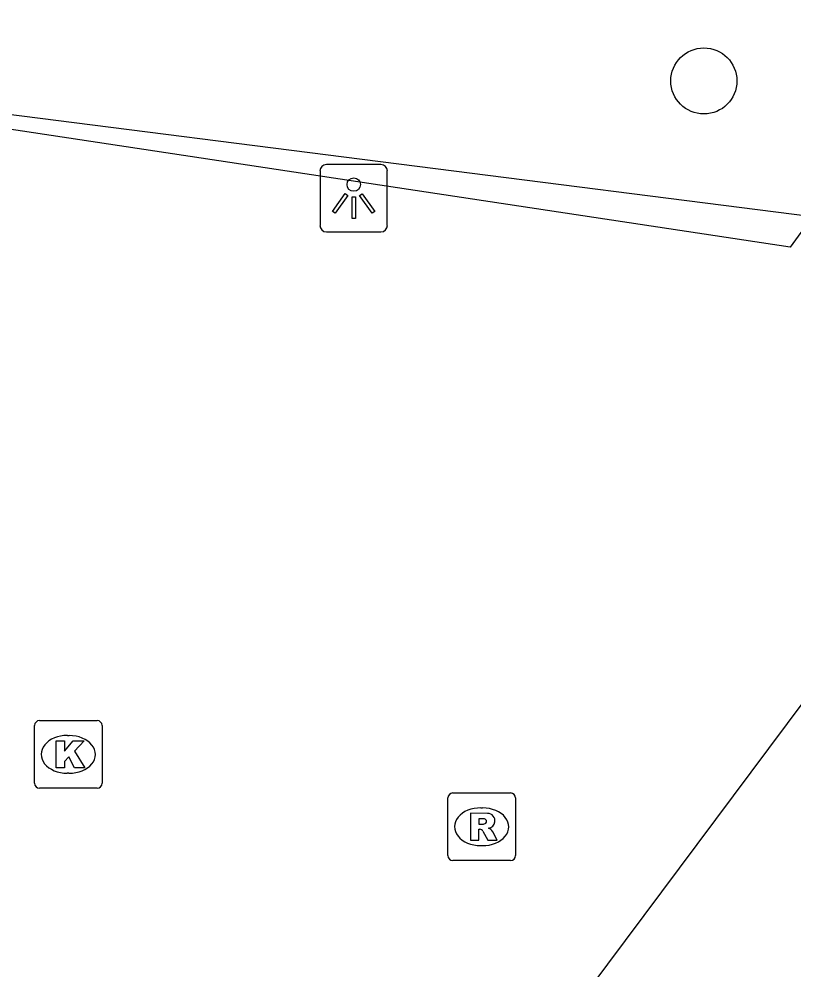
# Model space of a CAD drawing. Extents: x 162026 to 163499, y 387297 to 388169.
# Drawn here: x 162299.13 to 162310.6, y 387473.33 to 387487.4 of the extents above; entities that cross this region are included whole.
import ezdxf

# ---------------------------------------------------------------- set-up
doc = ezdxf.new("R2010")
doc.units = 0
for name, color, linetype in [('IMGEO_Boom', 7, 'Continuous'), ('IMGEO_Haag', 7, 'Continuous'), ('IMGEO_Kolk', 7, 'Continuous'), ('IMGEO_Lichtpunt', 7, 'Continuous'), ('IMGEO_Pand', 7, 'Continuous'), ('IMGEO_Rioolput', 7, 'Continuous'), ('IMGEO_Voetpad_open', 7, 'Continuous')]:
    doc.layers.add(name, color=color, linetype=linetype)

msp = doc.modelspace()

# ---------------------------------------------------------------- linework, layer by layer
at = {"layer": 'IMGEO_Boom'}
msp.add_circle((162309.263, 387486.488), 0.489, dxfattribs=at)
at = {"layer": 'IMGEO_Haag'}
msp.add_lwpolyline([(162290.793, 387498.889), (162292.106, 387495.785), (162294.003, 387496.611), (162298.62, 387486.041), (162310.872, 387484.483)], dxfattribs=at)
at = {"layer": 'IMGEO_Kolk'}
for p, q in [((162299.431, 387477.021), (162300.283, 387477.021)), ((162299.356, 387476.095), (162299.356, 387476.947)), ((162300.357, 387476.947), (162300.357, 387476.095)), ((162299.844, 387476.801), (162299.869, 387476.801)), ((162299.867, 387476.241), (162299.842, 387476.241)), ((162300.283, 387476.021), (162299.431, 387476.021))]:
    msp.add_line(p, q, dxfattribs=at)
for points in [[(162299.431, 387477.021), (162300.283, 387477.021)], [(162299.356, 387476.095), (162299.356, 387476.947)], [(162300.357, 387476.947), (162300.357, 387476.095)], [(162299.677, 387476.721), (162299.8, 387476.721), (162299.8, 387476.57), (162299.93, 387476.721), (162300.094, 387476.721), (162299.948, 387476.57), (162300.101, 387476.321), (162299.949, 387476.321), (162299.864, 387476.485), (162299.8, 387476.418), (162299.8, 387476.321), (162299.677, 387476.321), (162299.677, 387476.721)], [(162300.283, 387476.021), (162299.431, 387476.021)]]:
    msp.add_lwpolyline(points, dxfattribs=at)
for centre, start, end in [((162299.433, 387476.945), 91.552, 178.448), ((162299.433, 387476.945), 91.552, 178.448), ((162300.281, 387476.945), 1.552, 88.448), ((162300.281, 387476.945), 1.552, 88.448), ((162299.433, 387476.097), 181.552, 268.448), ((162299.433, 387476.097), 181.552, 268.448), ((162300.281, 387476.097), 271.552, 358.448), ((162300.281, 387476.097), 271.552, 358.448)]:
    msp.add_arc(centre, 0.0765, start, end, dxfattribs=at)
for centre, major_axis, ratio, start_param, end_param in [((162299.843, 387476.521), (-0.387, 0.002), 0.722429, 4.712389, 7.853982), ((162299.868, 387476.521), (-0.39, 0.002), 0.717154, 1.570796, 4.712389)]:
    msp.add_ellipse(centre, major_axis=major_axis, ratio=ratio, start_param=start_param, end_param=end_param, dxfattribs=at)
at = {"layer": 'IMGEO_Lichtpunt'}
for p, q in [((162304.484, 387485.251), (162303.676, 387485.251)), ((162304.484, 387485.251), (162303.676, 387485.251)), ((162303.582, 387485.156), (162303.582, 387484.349)), ((162303.582, 387485.156), (162303.582, 387484.349)), ((162304.578, 387484.349), (162304.578, 387485.156)), ((162304.578, 387484.349), (162304.578, 387485.156)), ((162303.676, 387484.255), (162304.484, 387484.255)), ((162303.676, 387484.255), (162304.484, 387484.255))]:
    msp.add_line(p, q, dxfattribs=at)
for points in [[(162303.956, 387484.82), (162303.995, 387484.792), (162303.807, 387484.53), (162303.769, 387484.557), (162303.956, 387484.82)], [(162304.058, 387484.772), (162304.105, 387484.772), (162304.105, 387484.45), (162304.058, 387484.45), (162304.058, 387484.772)], [(162304.168, 387484.792), (162304.206, 387484.819), (162304.393, 387484.557), (162304.354, 387484.529), (162304.168, 387484.792)]]:
    msp.add_lwpolyline(points, dxfattribs=at)
msp.add_circle((162304.081, 387484.954), 0.0994, dxfattribs=at)
for centre, start, end in [((162303.676, 387485.156), 90, 180), ((162303.676, 387485.156), 90, 180), ((162304.484, 387485.156), 0, 90), ((162304.484, 387485.156), 0, 90), ((162303.676, 387484.349), 180, 270), ((162303.676, 387484.349), 180, 270), ((162304.484, 387484.349), 270, 0), ((162304.484, 387484.349), 270, 360)]:
    msp.add_arc(centre, 0.0946, start, end, dxfattribs=at)
at = {"layer": 'IMGEO_Pand'}
msp.add_lwpolyline([(162294.112, 387472.505), (162292.215, 387469.541), (162293.144, 387466.992), (162297.036, 387466.568), (162297.706, 387467.617), (162303.078, 387467.032), (162311.025, 387477.679), (162314.702, 387477.278), (162319.71, 387483.814), (162325.748, 387483.156)], dxfattribs=at)
at = {"layer": 'IMGEO_Rioolput'}
for p, q in [((162305.549, 387475.95), (162306.401, 387475.95)), ((162305.474, 387475.024), (162305.474, 387475.876)), ((162306.475, 387475.876), (162306.475, 387475.024)), ((162305.962, 387475.73), (162305.987, 387475.73)), ((162305.985, 387475.17), (162305.96, 387475.17)), ((162306.401, 387474.95), (162305.549, 387474.95))]:
    msp.add_line(p, q, dxfattribs=at)
for points in [[(162305.549, 387475.95), (162306.401, 387475.95)], [(162305.474, 387475.024), (162305.474, 387475.876)], [(162306.475, 387475.876), (162306.475, 387475.024)], [(162306.063, 387475.648), (162305.811, 387475.65), (162305.811, 387475.25)], [(162305.989, 387475.569), (162305.935, 387475.569), (162305.935, 387475.488)], [(162305.935, 387475.488), (162305.987, 387475.488)], [(162305.811, 387475.25), (162305.935, 387475.25), (162305.935, 387475.412), (162305.946, 387475.412)], [(162305.993, 387475.383), (162306.064, 387475.25), (162306.204, 387475.25), (162306.139, 387475.376)], [(162306.401, 387474.95), (162305.549, 387474.95)]]:
    msp.add_lwpolyline(points, dxfattribs=at)
for centre, radius, start, end in [((162305.551, 387475.874), 0.0765, 91.552, 178.448), ((162305.551, 387475.874), 0.0765, 91.552, 178.448), ((162306.399, 387475.874), 0.0765, 1.552, 88.448), ((162306.399, 387475.874), 0.0765, 1.552, 88.448), ((162306.062, 387475.538), 0.109, 350.3612, 89.416), ((162305.971, 387475.677), 0.19, 274.7715, 282.9687), ((162305.995, 387475.473), 0.0964, 77.0061, 93.1865), ((162306.009, 387475.53), 0.0378, 276.6634, 79.6772), ((162306.06, 387475.538), 0.112, 277.5842, 350.9817), ((162305.945, 387475.359), 0.0533, 26.0293, 88.6989), ((162306.044, 387475.323), 0.108, 29.5134, 73.7905), ((162305.551, 387475.026), 0.0765, 181.552, 268.448), ((162305.551, 387475.026), 0.0765, 181.552, 268.448), ((162306.399, 387475.026), 0.0765, 271.552, 358.448), ((162306.399, 387475.026), 0.0765, 271.552, 358.448)]:
    msp.add_arc(centre, radius, start, end, dxfattribs=at)
for centre, major_axis, ratio, start_param, end_param in [((162305.961, 387475.45), (-0.387, 0.002), 0.722429, 4.712389, 7.853982), ((162305.986, 387475.45), (-0.39, 0.002), 0.717154, 1.570796, 4.712389)]:
    msp.add_ellipse(centre, major_axis=major_axis, ratio=ratio, start_param=start_param, end_param=end_param, dxfattribs=at)
at = {"layer": 'IMGEO_Voetpad_open'}
msp.add_lwpolyline([(162310.872, 387484.483), (162310.539, 387484.029), (162298.229, 387485.888), (162293.758, 387496.206), (162291.762, 387495.313)], dxfattribs=at)

doc.saveas('drawing.dxf')
